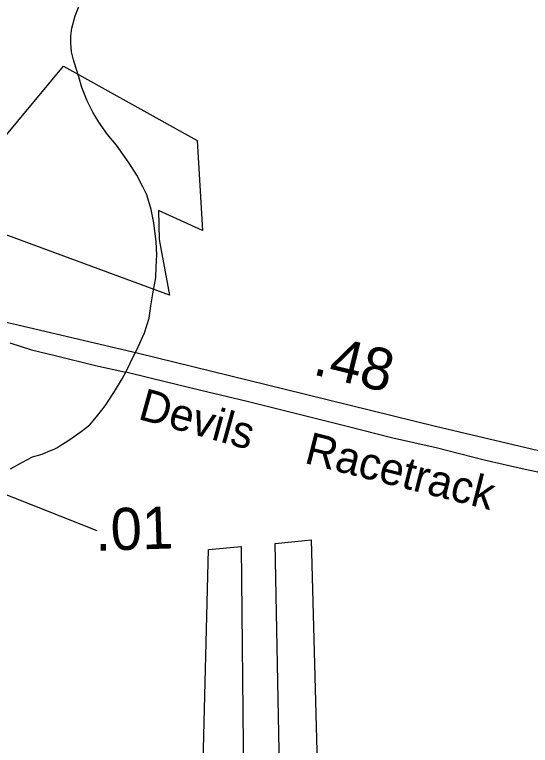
# Model space of a CAD drawing. Extents: x 2082433 to 2279600, y 546599 to 755198.
# Drawn here: x 2183032 to 2184563, y 620908 to 623078 of the extents above; entities that cross this region are included whole.
import ezdxf

# ---------------------------------------------------------------- set-up
doc = ezdxf.new("R2010")
doc.units = 0
for name, color, linetype in [('Exist Boundary Political City Limit New', 7, 'Continuous'), ('Exist Hydrographic Misc Water Feature', 7, 'Continuous'), ('Exist Road Primary US Mileage Hundredths English Label', 7, 'Continuous'), ('Exist Road Secondary Mileage Hundredths English Label', 7, 'Continuous'), ('Exist Road Secondary Type 51 Attributed', 7, 'Continuous'), ('Exist Road Secondary Type 51 Label', 7, 'Continuous'), ('Map Preparation Boundary City Limit Buffer Line', 7, 'Continuous')]:
    doc.layers.add(name, color=color, linetype=linetype)

msp = doc.modelspace()

# ---------------------------------------------------------------- linework, layer by layer
at = {"layer": 'Exist Boundary Political City Limit New'}
for points in [[(2183574.5, 622704.4), (2183589.8, 622436.5), (2183459.2, 622496.4), (2183461.5, 622409.8), (2183492, 622244.9), (2182818, 622493.1), (2183177.8, 622924.6), (2183574.5, 622704.4)], [(2183832.8, 620122.9), (2183805.2, 621507.6), (2183912.2, 621518.6), (2183949, 620152.1)], [(2183590.8, 620818.8), (2183608, 621489.3), (2183705, 621498.3), (2183719, 620124.8)]]:
    msp.add_lwpolyline(points, dxfattribs=at)
at = {"layer": 'Exist Hydrographic Misc Water Feature'}
for points in [[(2183362.2, 622016.7), (2183375.7, 622042.7), (2183399.5, 622091), (2183417.5, 622132.8), (2183431.3, 622177), (2183436.8, 622213.1), (2183443, 622249.1), (2183451, 622296.9), (2183452.4, 622329.2), (2183454, 622365), (2183452, 622403), (2183445.6, 622459.1), (2183437.4, 622498.9), (2183425.1, 622542.9), (2183413.2, 622566.6), (2183395.2, 622600.6), (2183372.6, 622636.4), (2183334.5, 622690.5), (2183308.3, 622722), (2183282, 622758), (2183264, 622787.9), (2183247.6, 622821.6), (2183231.8, 622861.7), (2183223.4, 622893.4), (2183215, 622917.4), (2183207, 622943.3), (2183200.8, 622967.4), (2183198.8, 622993.2), (2183198.8, 623013.5), (2183202.2, 623037.3), (2183212.1, 623073.6), (2183228.3, 623113.7)], [(2183017.7, 622102.8), (2183082.1, 622083), (2183152.2, 622065.5), (2183272.4, 622036.4), (2183362.2, 622016.7)], [(2183020.2, 621728.9), (2183055.6, 621749.1), (2183085.6, 621765.3), (2183113.7, 621773.2), (2183133.8, 621781.5), (2183149.8, 621787.6), (2183157.5, 621791.7), (2183169.6, 621799.6), (2183187.5, 621809.9), (2183203.5, 621821.7), (2183229.5, 621840.1), (2183255.4, 621860.1), (2183279.1, 621888.2), (2183300.9, 621916.5), (2183328.6, 621958.5), (2183351.9, 621996.8), (2183362.2, 622016.7)], [(2184645.4, 621706.1), (2184547.4, 621727.3), (2184425.4, 621754.7), (2184283.1, 621792), (2184151.2, 621821.3), (2184023.3, 621854.4), (2183880.8, 621889.7), (2183722.3, 621928.7), (2183584.7, 621962), (2183438.3, 621997.1), (2183362.2, 622016.7)]]:
    msp.add_lwpolyline(points, dxfattribs=at)
at = {"layer": 'Exist Road Primary US Mileage Hundredths English Label'}
msp.add_line((2182000, 622053.4), (2183276.4, 621546), dxfattribs=at)
at = {"layer": 'Exist Road Secondary Type 51 Attributed'}
msp.add_lwpolyline([(2182507.7, 622084.3), (2182548.5, 622113.5), (2182593.3, 622144.9), (2182654.6, 622173.3), (2182726.3, 622194.2), (2182746.3, 622195.7), (2182810, 622201.7), (2182850.4, 622198.3), (2182944.3, 622178), (2183025.5, 622160.2), (2183400.3, 622072.9), (2183834.8, 621965.3), (2184281.8, 621856.1), (2184637.6, 621771.8), (2184840.7, 621719.9), (2184897.3, 621703.1), (2184965.4, 621682.6)], dxfattribs=at)
at = {"layer": 'Map Preparation Boundary City Limit Buffer Line'}
for points in [[(2183574.5, 622704.4), (2183589.8, 622436.5), (2183459.2, 622496.4), (2183461.5, 622409.8), (2183492, 622244.9), (2182818, 622493.1), (2183177.8, 622924.6), (2183574.5, 622704.4)], [(2183832.8, 620122.9), (2183805.2, 621507.6), (2183912.2, 621518.6), (2183949, 620152.1)], [(2183590.8, 620818.8), (2183608, 621489.3), (2183705, 621498.3), (2183719, 620124.8)]]:
    msp.add_lwpolyline(points, dxfattribs=at)

# ---------------------------------------------------------------- texts
at = {"layer": 'Exist Road Primary US Mileage Hundredths English Label'}
msp.add_text('.01', height=125, rotation=1.8312, dxfattribs=at).set_placement((2183272.7, 621485.7))
at = {"layer": 'Exist Road Secondary Mileage Hundredths English Label'}
msp.add_text('.48', height=125, rotation=346.2783, dxfattribs=at).set_placement((2183913.9, 622010.3))
at = {"layer": 'Exist Road Secondary Type 51 Label'}
for s, rotation, p in [('Devils', 344.458, (2183395.3, 621878)), ('Racetrack', 345.734, (2183889.1, 621747.3))]:
    msp.add_text(s, height=95, rotation=rotation, dxfattribs=at).set_placement(p)

doc.saveas('drawing.dxf')
